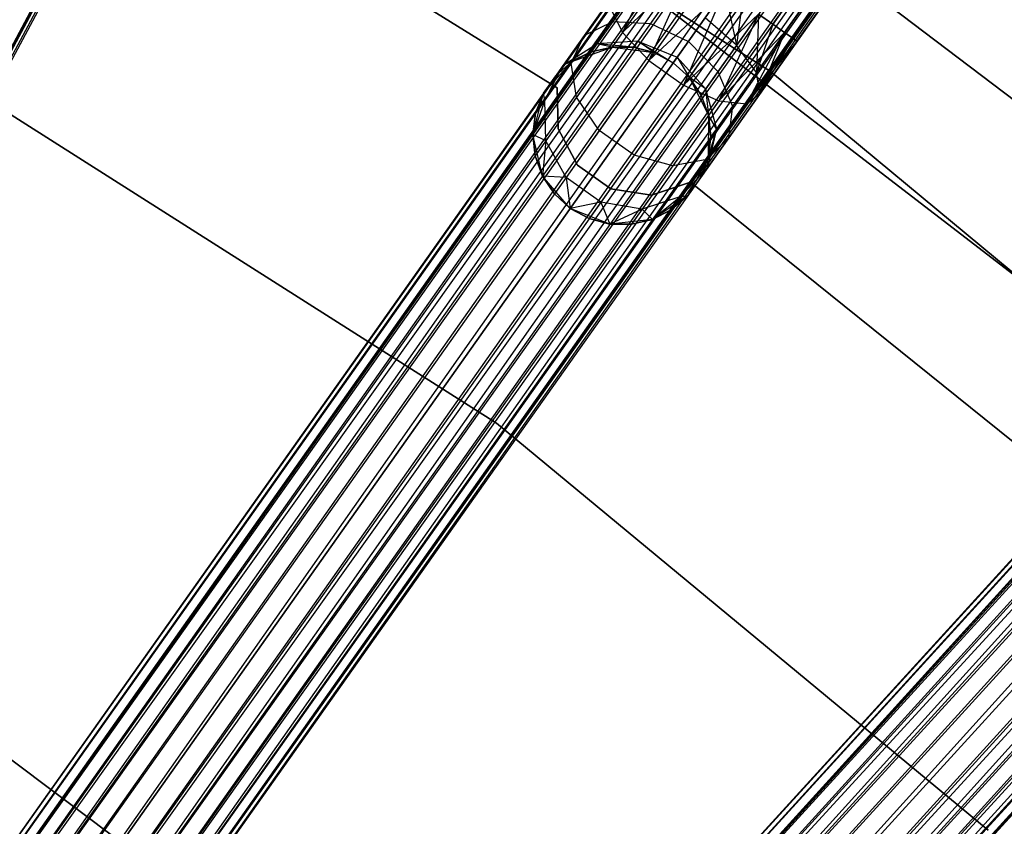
# Model space of a CAD drawing. Extents: x -189 to 189, y -189 to 189.
# Tile 300 of 338: x 28.16 to 39.21, y 41.53 to 50.58. Entities that reach past the tile are written whole.
import ezdxf

# ---------------------------------------------------------------- set-up
doc = ezdxf.new("R2010")
doc.units = 0
doc.header["$LTSCALE"] = 25.4
doc.layers.get('0').update_dxf_attribs({"linetype": 'CONTINUOUS'})

# ---------------------------------------------------------------- blocks, each defined once
blk = doc.blocks.new('NL2500012474_STL')
at = {"color": 0}
for p, q in [((271.737, 148.047, 176.932), (212.584, 37.655, 177.145)), ((271.737, 148.047, 176.932), (212.584, 37.655, 177.145)), ((271.835, 147.994, 177.855), (212.584, 37.655, 177.855)), ((271.835, 147.994, 177.855), (212.584, 37.655, 177.855)), ((271.886, 147.967, 177.379), (212.584, 37.655, 177.855)), ((271.886, 147.967, 177.379), (212.584, 37.655, 177.855)), ((271.737, 148.047, 176.932), (212.635, 37.627, 177.379)), ((271.737, 148.047, 176.932), (212.635, 37.627, 177.379)), ((271.886, 147.967, 177.379), (212.635, 37.627, 177.379)), ((271.886, 147.967, 177.379), (212.635, 37.627, 177.621)), ((271.886, 147.967, 177.379), (212.635, 37.627, 177.379)), ((271.886, 147.967, 177.379), (212.635, 37.627, 177.621)), ((287.839, 138.091, 177.379), (215.478, 35.869, 177.621)), ((287.839, 138.091, 177.379), (215.478, 35.869, 177.379)), ((287.839, 138.091, 177.379), (215.478, 35.869, 177.621)), ((287.839, 138.091, 177.379), (215.478, 35.869, 177.379)), ((287.886, 138.058, 177.855), (215.478, 35.869, 177.621)), ((287.886, 138.058, 177.855), (215.478, 35.869, 177.621)), ((215.525, 35.836, 177.145), (287.839, 138.091, 177.379)), ((215.525, 35.836, 177.145), (287.839, 138.091, 177.379)), ((287.886, 138.058, 177.855), (215.525, 35.836, 177.855)), ((287.886, 138.058, 177.855), (215.525, 35.836, 177.855)), ((215.616, 35.771, 176.932), (287.839, 138.091, 177.379)), ((215.616, 35.771, 176.932), (287.839, 138.091, 177.379)), ((287.886, 138.058, 177.855), (215.616, 35.771, 178.068)), ((287.886, 138.058, 177.855), (215.616, 35.771, 178.068)), ((215.616, 35.771, 176.932), (287.978, 137.993, 176.932)), ((215.616, 35.771, 176.932), (287.978, 137.993, 176.932)), ((215.747, 35.679, 176.751), (287.978, 137.993, 176.932)), ((215.747, 35.679, 176.751), (287.978, 137.993, 176.932)), ((215.909, 35.564, 176.615), (287.978, 137.993, 176.932)), ((215.909, 35.564, 176.615), (287.978, 137.993, 176.932)), ((288.108, 137.901, 178.249), (215.616, 35.771, 178.068)), ((288.108, 137.901, 178.249), (215.616, 35.771, 178.068)), ((288.108, 137.901, 178.249), (215.747, 35.679, 178.249)), ((288.108, 137.901, 178.249), (215.747, 35.679, 178.249)), ((288.27, 137.786, 176.615), (215.909, 35.564, 176.615)), ((288.27, 137.786, 176.615), (215.909, 35.564, 176.615)), ((216.093, 35.434, 176.529), (288.27, 137.786, 176.615)), ((216.093, 35.434, 176.529), (288.27, 137.786, 176.615)), ((216.288, 35.296, 176.5), (288.27, 137.786, 176.615)), ((216.288, 35.296, 176.5), (288.27, 137.786, 176.615)), ((288.454, 137.656, 178.471), (215.747, 35.679, 178.249)), ((288.454, 137.656, 178.471), (215.747, 35.679, 178.249)), ((288.454, 137.656, 178.471), (215.909, 35.564, 178.385)), ((288.454, 137.656, 178.471), (215.909, 35.564, 178.385)), ((288.454, 137.656, 178.471), (216.093, 35.434, 178.471)), ((288.454, 137.656, 178.471), (216.093, 35.434, 178.471)), ((288.649, 137.518, 178.5), (216.288, 35.296, 178.5)), ((288.649, 137.518, 178.5), (216.288, 35.296, 178.5)), ((216.288, 35.296, 176.5), (288.649, 137.518, 176.5)), ((216.288, 35.296, 176.5), (288.649, 137.518, 176.5)), ((216.483, 35.158, 176.529), (288.649, 137.518, 176.5)), ((216.483, 35.158, 176.529), (288.649, 137.518, 176.5)), ((216.667, 35.027, 176.615), (288.649, 137.518, 176.5)), ((216.667, 35.027, 176.615), (288.649, 137.518, 176.5)), ((288.845, 137.379, 178.471), (216.483, 35.158, 178.471)), ((288.845, 137.379, 178.471), (216.483, 35.158, 178.471)), ((289.029, 137.249, 176.615), (216.667, 35.027, 176.615)), ((289.029, 137.249, 176.615), (216.667, 35.027, 176.615)), ((289.029, 137.249, 176.615), (216.829, 34.913, 176.751)), ((289.029, 137.249, 176.615), (216.829, 34.913, 176.751)), ((289.029, 137.249, 176.615), (216.96, 34.82, 176.932)), ((289.029, 137.249, 176.615), (216.96, 34.82, 176.932)), ((289.19, 137.135, 178.249), (216.483, 35.158, 178.471)), ((289.19, 137.135, 178.249), (216.483, 35.158, 178.471)), ((289.19, 137.135, 178.249), (216.667, 35.027, 178.385)), ((289.19, 137.135, 178.249), (216.667, 35.027, 178.385)), ((289.19, 137.135, 178.249), (216.829, 34.913, 178.249)), ((289.19, 137.135, 178.249), (216.829, 34.913, 178.249)), ((289.321, 137.042, 176.932), (216.96, 34.82, 176.932)), ((289.321, 137.042, 176.932), (216.96, 34.82, 176.932)), ((289.321, 137.042, 176.932), (217.051, 34.756, 177.145)), ((289.321, 137.042, 176.932), (217.051, 34.756, 177.145)), ((289.321, 137.042, 176.932), (217.098, 34.722, 177.379)), ((289.321, 137.042, 176.932), (217.098, 34.722, 177.379)), ((289.412, 136.977, 177.855), (216.829, 34.913, 178.249)), ((289.412, 136.977, 177.855), (216.829, 34.913, 178.249)), ((289.412, 136.977, 177.855), (216.96, 34.82, 178.068)), ((289.412, 136.977, 177.855), (216.96, 34.82, 178.068)), ((289.412, 136.977, 177.855), (217.051, 34.756, 177.855)), ((289.412, 136.977, 177.855), (217.051, 34.756, 177.855)), ((289.46, 136.944, 177.379), (217.051, 34.756, 177.855)), ((289.46, 136.944, 177.379), (217.051, 34.756, 177.855)), ((289.46, 136.944, 177.379), (217.098, 34.722, 177.379)), ((289.46, 136.944, 177.379), (217.098, 34.722, 177.621)), ((289.46, 136.944, 177.379), (217.098, 34.722, 177.379)), ((289.46, 136.944, 177.379), (217.098, 34.722, 177.621)), ((227.922, 50.584, 26.751), (284.746, 130.856, 26.751)), ((227.922, 50.584, 26.751), (284.746, 130.856, 26.751)), ((228.053, 50.491, 26.932), (284.746, 130.856, 26.751)), ((228.053, 50.491, 26.932), (284.746, 130.856, 26.751)), ((227.922, 50.584, 28.249), (284.877, 130.764, 28.068)), ((227.922, 50.584, 28.249), (284.877, 130.764, 28.068)), ((228.053, 50.491, 28.068), (284.877, 130.764, 28.068)), ((228.053, 50.491, 28.068), (284.877, 130.764, 28.068)), ((228.053, 50.491, 26.932), (284.968, 130.699, 27.145)), ((228.053, 50.491, 26.932), (284.968, 130.699, 27.145)), ((228.053, 50.491, 28.068), (285.015, 130.666, 27.621)), ((228.053, 50.491, 28.068), (285.015, 130.666, 27.621)), ((228.144, 50.427, 27.145), (284.968, 130.699, 27.145)), ((228.144, 50.427, 27.145), (284.968, 130.699, 27.145)), ((228.144, 50.427, 27.855), (285.015, 130.666, 27.621)), ((228.144, 50.427, 27.855), (285.015, 130.666, 27.621)), ((228.191, 50.393, 27.621), (284.968, 130.699, 27.145)), ((228.191, 50.393, 27.621), (284.968, 130.699, 27.145)), ((228.191, 50.393, 27.379), (284.968, 130.699, 27.145)), ((228.191, 50.393, 27.379), (284.968, 130.699, 27.145)), ((228.191, 50.393, 27.621), (285.015, 130.666, 27.621)), ((228.191, 50.393, 27.621), (285.015, 130.666, 27.621)), ((304.078, 125.183, 177.379), (219.703, 32.628, 177.621)), ((304.078, 125.183, 177.379), (219.703, 32.628, 177.379)), ((304.078, 125.183, 177.379), (219.703, 32.628, 177.621)), ((304.078, 125.183, 177.379), (219.703, 32.628, 177.379)), ((304.121, 125.144, 177.855), (219.703, 32.628, 177.621)), ((304.121, 125.144, 177.855), (219.703, 32.628, 177.621)), ((219.746, 32.59, 177.145), (304.078, 125.183, 177.379)), ((219.746, 32.59, 177.145), (304.078, 125.183, 177.379)), ((304.121, 125.144, 177.855), (219.746, 32.59, 177.855)), ((304.121, 125.144, 177.855), (219.746, 32.59, 177.855)), ((219.829, 32.514, 176.932), (304.078, 125.183, 177.379)), ((219.829, 32.514, 176.932), (304.078, 125.183, 177.379)), ((304.121, 125.144, 177.855), (219.829, 32.514, 178.068)), ((304.121, 125.144, 177.855), (219.829, 32.514, 178.068)), ((219.829, 32.514, 176.932), (304.203, 125.069, 176.932)), ((219.829, 32.514, 176.932), (304.203, 125.069, 176.932)), ((219.947, 32.406, 176.751), (304.203, 125.069, 176.932)), ((219.947, 32.406, 176.751), (304.203, 125.069, 176.932)), ((220.093, 32.273, 176.615), (304.203, 125.069, 176.932)), ((220.093, 32.273, 176.615), (304.203, 125.069, 176.932)), ((304.322, 124.961, 178.249), (219.829, 32.514, 178.068)), ((304.322, 124.961, 178.249), (219.829, 32.514, 178.068)), ((304.322, 124.961, 178.249), (219.947, 32.406, 178.249)), ((304.322, 124.961, 178.249), (219.947, 32.406, 178.249)), ((304.468, 124.827, 176.615), (220.093, 32.273, 176.615)), ((304.468, 124.827, 176.615), (220.093, 32.273, 176.615)), ((220.26, 32.121, 176.529), (304.468, 124.827, 176.615)), ((220.26, 32.121, 176.529), (304.468, 124.827, 176.615)), ((220.437, 31.96, 176.5), (304.468, 124.827, 176.615)), ((220.437, 31.96, 176.5), (304.468, 124.827, 176.615)), ((304.635, 124.676, 178.471), (219.947, 32.406, 178.249)), ((304.635, 124.676, 178.471), (219.947, 32.406, 178.249)), ((304.635, 124.676, 178.471), (220.093, 32.273, 178.385)), ((304.635, 124.676, 178.471), (220.093, 32.273, 178.385)), ((304.635, 124.676, 178.471), (220.26, 32.121, 178.471)), ((304.635, 124.676, 178.471), (220.26, 32.121, 178.471)), ((304.812, 124.514, 178.5), (220.437, 31.96, 178.5)), ((304.812, 124.514, 178.5), (220.437, 31.96, 178.5)), ((220.437, 31.96, 176.5), (304.812, 124.514, 176.5)), ((220.437, 31.96, 176.5), (304.812, 124.514, 176.5)), ((220.614, 31.798, 176.529), (304.812, 124.514, 176.5)), ((220.614, 31.798, 176.529), (304.812, 124.514, 176.5)), ((220.78, 31.647, 176.615), (304.812, 124.514, 176.5)), ((220.78, 31.647, 176.615), (304.812, 124.514, 176.5)), ((304.988, 124.353, 178.471), (220.614, 31.798, 178.471)), ((304.988, 124.353, 178.471), (220.614, 31.798, 178.471)), ((305.155, 124.201, 176.615), (220.78, 31.647, 176.615)), ((305.155, 124.201, 176.615), (220.78, 31.647, 176.615)), ((305.155, 124.201, 176.615), (220.927, 31.513, 176.751)), ((305.155, 124.201, 176.615), (220.927, 31.513, 176.751)), ((305.155, 124.201, 176.615), (221.045, 31.405, 176.932)), ((305.155, 124.201, 176.615), (221.045, 31.405, 176.932)), ((305.302, 124.068, 178.249), (220.614, 31.798, 178.471)), ((305.302, 124.068, 178.249), (220.614, 31.798, 178.471)), ((305.302, 124.068, 178.249), (220.78, 31.647, 178.385)), ((305.302, 124.068, 178.249), (220.78, 31.647, 178.385)), ((305.302, 124.068, 178.249), (220.927, 31.513, 178.249)), ((305.302, 124.068, 178.249), (220.927, 31.513, 178.249)), ((305.503, 123.884, 177.855), (220.927, 31.513, 178.249)), ((305.503, 123.884, 177.855), (220.927, 31.513, 178.249)), ((305.42, 123.96, 176.932), (221.045, 31.405, 176.932)), ((305.42, 123.96, 176.932), (221.045, 31.405, 176.932)), ((305.503, 123.884, 177.855), (221.045, 31.405, 178.068)), ((305.503, 123.884, 177.855), (221.045, 31.405, 178.068)), ((305.42, 123.96, 176.932), (221.128, 31.33, 177.145)), ((305.42, 123.96, 176.932), (221.128, 31.33, 177.145)), ((305.503, 123.884, 177.855), (221.128, 31.33, 177.855)), ((305.503, 123.884, 177.855), (221.128, 31.33, 177.855)), ((305.545, 123.846, 177.379), (221.128, 31.33, 177.855)), ((305.545, 123.846, 177.379), (221.128, 31.33, 177.855)), ((221.466, 54.17, 26.5), (227.895, 50.055, 26.5)), ((227.895, 50.055, 17), (221.466, 54.17, 17)), ((227.895, 50.055, 17), (221.466, 54.17, 17)), ((221.466, 54.17, 26.5), (227.895, 50.055, 26.5)), ((220.727, 52.826, 22), (225.499, 49.871, 22)), ((225.499, 49.871, 20), (220.727, 52.826, 20)), ((225.499, 49.871, 20), (220.727, 52.826, 20)), ((220.727, 52.826, 22), (225.499, 49.871, 22)), ((232.67, 48.183, 26.5), (226.56, 52.816, 26.5)), ((226.56, 52.816, 17), (232.67, 48.183, 17)), ((232.67, 48.183, 26.5), (226.56, 52.816, 26.5)), ((226.56, 52.816, 17), (232.67, 48.183, 17)), ((226.709, 51.442, 28.068), (226.232, 50.491, 28.039)), ((226.709, 51.442, 28.068), (226.232, 50.491, 28.039)), ((226.06, 51.285, 20), (231.989, 46.723, 20)), ((231.989, 46.723, 19), (226.06, 51.285, 19)), ((226.06, 51.285, 20), (231.989, 46.723, 20)), ((231.989, 46.723, 19), (226.06, 51.285, 19)), ((226.84, 51.35, 28.249), (226.232, 50.491, 28.039)), ((226.84, 51.35, 28.249), (226.232, 50.491, 28.039)), ((227.002, 51.235, 28.385), (226.232, 50.491, 28.039)), ((227.002, 51.235, 28.385), (226.232, 50.491, 28.039)), ((227.002, 51.235, 28.385), (226.529, 50.177, 28.245)), ((227.002, 51.235, 28.385), (226.529, 50.177, 28.245)), ((227.186, 51.105, 28.471), (226.529, 50.177, 28.245)), ((227.186, 51.105, 28.471), (226.529, 50.177, 28.245)), ((226.155, 50.953, 27.236), (225.803, 50.456, 26.829)), ((226.155, 50.953, 27.236), (225.803, 50.456, 26.829)), ((226.393, 50.995, 26.823), (226.124, 50.616, 26.513)), ((226.393, 50.995, 26.823), (226.124, 50.616, 26.513)), ((227.381, 50.967, 28.5), (226.529, 50.177, 28.245)), ((227.381, 50.967, 28.5), (226.529, 50.177, 28.245)), ((227.381, 50.967, 28.5), (226.92, 49.901, 28.245)), ((227.381, 50.967, 28.5), (226.92, 49.901, 28.245)), ((227.381, 50.967, 26.5), (227.514, 50.35, 26.53)), ((227.381, 50.967, 26.5), (227.514, 50.35, 26.53)), ((226.755, 50.887, 26.53), (226.547, 50.592, 26.288)), ((226.755, 50.887, 26.53), (226.547, 50.592, 26.288)), ((226.097, 50.772, 27.675), (225.656, 50.148, 27.165)), ((226.097, 50.772, 27.675), (225.656, 50.148, 27.165)), ((226.097, 50.772, 27.675), (226.232, 50.491, 28.039)), ((226.097, 50.772, 27.675), (226.232, 50.491, 28.039)), ((227.576, 50.829, 28.471), (226.92, 49.901, 28.245)), ((227.576, 50.829, 28.471), (226.92, 49.901, 28.245)), ((227.576, 50.829, 26.529), (227.514, 50.35, 26.53)), ((227.576, 50.829, 26.529), (227.514, 50.35, 26.53)), ((225.803, 50.456, 26.829), (226.124, 50.616, 26.513)), ((225.803, 50.456, 26.829), (226.124, 50.616, 26.513)), ((226.124, 50.616, 26.513), (225.945, 50.363, 26.048)), ((226.124, 50.616, 26.513), (225.945, 50.363, 26.048)), ((226.124, 50.616, 26.513), (226.547, 50.592, 26.288)), ((226.124, 50.616, 26.513), (226.547, 50.592, 26.288)), ((227.76, 50.698, 28.385), (226.92, 49.901, 28.245)), ((227.76, 50.698, 28.385), (226.92, 49.901, 28.245)), ((226.973, 50.39, 26.207), (227.16, 50.654, 26.424)), ((226.973, 50.39, 26.207), (227.16, 50.654, 26.424)), ((227.514, 50.35, 26.53), (227.16, 50.654, 26.424)), ((227.514, 50.35, 26.53), (227.16, 50.654, 26.424)), ((227.76, 50.698, 28.385), (227.315, 49.725, 28.039)), ((227.76, 50.698, 28.385), (227.315, 49.725, 28.039)), ((227.76, 50.698, 26.615), (227.514, 50.35, 26.53)), ((227.76, 50.698, 26.615), (227.514, 50.35, 26.53)), ((227.76, 50.698, 26.615), (227.736, 50.044, 26.823)), ((227.76, 50.698, 26.615), (227.736, 50.044, 26.823)), ((227.76, 50.698, 28.385), (227.922, 50.584, 28.249)), ((227.922, 50.584, 26.751), (227.76, 50.698, 26.615)), ((227.922, 50.584, 26.751), (227.76, 50.698, 26.615)), ((227.76, 50.698, 28.385), (227.922, 50.584, 28.249)), ((226.547, 50.592, 26.288), (226.407, 50.395, 25.927)), ((226.547, 50.592, 26.288), (226.407, 50.395, 25.927)), ((226.547, 50.592, 26.288), (226.973, 50.39, 26.207)), ((226.547, 50.592, 26.288), (226.973, 50.39, 26.207)), ((227.922, 50.584, 28.249), (227.315, 49.725, 28.039)), ((227.922, 50.584, 28.249), (227.315, 49.725, 28.039)), ((227.922, 50.584, 26.751), (227.736, 50.044, 26.823)), ((227.922, 50.584, 26.751), (227.736, 50.044, 26.823)), ((227.922, 50.584, 28.249), (228.053, 50.491, 28.068)), ((228.053, 50.491, 26.932), (227.922, 50.584, 26.751)), ((228.053, 50.491, 26.932), (227.922, 50.584, 26.751)), ((227.922, 50.584, 28.249), (228.053, 50.491, 28.068)), ((225.803, 50.456, 26.829), (225.568, 50.123, 26.219)), ((225.803, 50.456, 26.829), (225.568, 50.123, 26.219)), ((225.656, 50.148, 27.165), (225.803, 50.456, 26.829)), ((225.656, 50.148, 27.165), (225.803, 50.456, 26.829)), ((226.232, 50.491, 28.039), (225.717, 49.764, 27.443)), ((226.232, 50.491, 28.039), (225.717, 49.764, 27.443)), ((226.407, 50.395, 25.927), (225.945, 50.363, 26.048)), ((226.407, 50.395, 25.927), (225.945, 50.363, 26.048)), ((226.232, 50.491, 28.039), (226.529, 50.177, 28.245)), ((226.232, 50.491, 28.039), (226.529, 50.177, 28.245)), ((226.358, 50.326, 25.5), (226.407, 50.395, 25.927)), ((226.358, 50.326, 25.5), (226.407, 50.395, 25.927)), ((226.591, 50.265, 25.5), (226.407, 50.395, 25.927)), ((226.407, 50.395, 25.927), (226.803, 50.151, 25.5)), ((226.591, 50.265, 25.5), (226.407, 50.395, 25.927)), ((226.407, 50.395, 25.927), (226.803, 50.151, 25.5)), ((226.407, 50.395, 25.927), (226.847, 50.213, 25.883)), ((226.407, 50.395, 25.927), (226.847, 50.213, 25.883)), ((226.847, 50.213, 25.883), (226.973, 50.39, 26.207)), ((226.847, 50.213, 25.883), (226.973, 50.39, 26.207)), ((226.973, 50.39, 26.207), (227.305, 50.055, 26.288)), ((226.973, 50.39, 26.207), (227.305, 50.055, 26.288)), ((228.053, 50.491, 28.068), (227.315, 49.725, 28.039)), ((228.053, 50.491, 28.068), (227.315, 49.725, 28.039)), ((228.053, 50.491, 28.068), (227.624, 49.691, 27.675)), ((228.053, 50.491, 28.068), (227.624, 49.691, 27.675)), ((228.144, 50.427, 27.855), (227.624, 49.691, 27.675)), ((228.144, 50.427, 27.855), (227.624, 49.691, 27.675)), ((228.191, 50.393, 27.621), (227.624, 49.691, 27.675)), ((228.191, 50.393, 27.621), (227.624, 49.691, 27.675)), ((228.053, 50.491, 26.932), (227.736, 50.044, 26.823)), ((228.053, 50.491, 26.932), (227.736, 50.044, 26.823)), ((228.053, 50.491, 26.932), (227.776, 49.806, 27.236)), ((228.053, 50.491, 26.932), (227.776, 49.806, 27.236)), ((228.144, 50.427, 27.145), (227.776, 49.806, 27.236)), ((228.144, 50.427, 27.145), (227.776, 49.806, 27.236)), ((228.191, 50.393, 27.621), (227.776, 49.806, 27.236)), ((228.191, 50.393, 27.379), (227.776, 49.806, 27.236)), ((228.191, 50.393, 27.379), (227.776, 49.806, 27.236)), ((228.191, 50.393, 27.621), (227.776, 49.806, 27.236)), ((228.053, 50.491, 28.068), (228.144, 50.427, 27.855)), ((228.144, 50.427, 27.145), (228.053, 50.491, 26.932)), ((228.144, 50.427, 27.145), (228.053, 50.491, 26.932)), ((228.053, 50.491, 28.068), (228.144, 50.427, 27.855)), ((228.144, 50.427, 27.855), (228.191, 50.393, 27.621)), ((228.191, 50.393, 27.379), (228.144, 50.427, 27.145)), ((228.191, 50.393, 27.379), (228.144, 50.427, 27.145)), ((228.144, 50.427, 27.855), (228.191, 50.393, 27.621)), ((225.568, 50.123, 26.219), (225.945, 50.363, 26.048)), ((225.568, 50.123, 26.219), (225.945, 50.363, 26.048)), ((225.667, 50.164, 20), (226.117, 50.328, 20)), ((225.667, 50.164, 20), (226.117, 50.328, 20)), ((225.945, 50.363, 26.048), (225.882, 50.274, 25.5)), ((225.945, 50.363, 26.048), (225.882, 50.274, 25.5)), ((226.117, 50.328, 25.5), (225.882, 50.274, 25.5)), ((225.882, 50.274, 25.5), (226.117, 50.328, 20)), ((225.882, 50.274, 25.5), (226.117, 50.328, 20)), ((226.117, 50.328, 25.5), (225.882, 50.274, 25.5)), ((226.358, 50.326, 25.5), (225.945, 50.363, 26.048)), ((226.358, 50.326, 25.5), (225.945, 50.363, 26.048)), ((226.117, 50.328, 25.5), (225.945, 50.363, 26.048)), ((226.117, 50.328, 25.5), (225.945, 50.363, 26.048)), ((226.117, 50.328, 20), (226.591, 50.265, 20)), ((226.358, 50.326, 25.5), (226.117, 50.328, 25.5)), ((226.117, 50.328, 20), (226.358, 50.326, 25.5)), ((226.117, 50.328, 20), (226.591, 50.265, 20)), ((226.117, 50.328, 25.5), (226.117, 50.328, 20)), ((226.117, 50.328, 25.5), (226.117, 50.328, 20)), ((226.358, 50.326, 25.5), (226.117, 50.328, 25.5)), ((226.117, 50.328, 20), (226.358, 50.326, 25.5)), ((226.591, 50.265, 25.5), (226.358, 50.326, 25.5)), ((226.358, 50.326, 25.5), (226.591, 50.265, 20)), ((226.358, 50.326, 25.5), (226.591, 50.265, 20)), ((226.591, 50.265, 25.5), (226.358, 50.326, 25.5)), ((227.514, 50.35, 26.53), (227.305, 50.055, 26.288)), ((227.514, 50.35, 26.53), (227.305, 50.055, 26.288)), ((227.736, 50.044, 26.823), (227.514, 50.35, 26.53)), ((227.736, 50.044, 26.823), (227.514, 50.35, 26.53)), ((225.882, 50.274, 25.5), (225.568, 50.123, 26.219)), ((225.882, 50.274, 25.5), (225.568, 50.123, 26.219)), ((225.882, 50.274, 25.5), (225.667, 50.164, 25.5)), ((225.667, 50.164, 20), (225.882, 50.274, 25.5)), ((225.882, 50.274, 25.5), (225.667, 50.164, 25.5)), ((225.667, 50.164, 20), (225.882, 50.274, 25.5)), ((226.529, 50.177, 28.245), (225.972, 49.39, 27.601)), ((226.529, 50.177, 28.245), (225.972, 49.39, 27.601)), ((226.529, 50.177, 28.245), (226.92, 49.901, 28.245)), ((226.529, 50.177, 28.245), (226.92, 49.901, 28.245)), ((226.591, 50.265, 20), (226.803, 50.151, 20)), ((226.803, 50.151, 25.5), (226.591, 50.265, 25.5)), ((226.591, 50.265, 25.5), (226.591, 50.265, 20)), ((226.591, 50.265, 25.5), (226.591, 50.265, 20)), ((226.803, 50.151, 25.5), (226.591, 50.265, 25.5)), ((226.591, 50.265, 20), (226.803, 50.151, 20)), ((226.803, 50.151, 25.5), (226.847, 50.213, 25.883)), ((226.803, 50.151, 25.5), (226.847, 50.213, 25.883)), ((226.847, 50.213, 25.883), (226.982, 49.989, 25.5)), ((226.847, 50.213, 25.883), (226.982, 49.989, 25.5)), ((226.847, 50.213, 25.883), (227.166, 49.858, 25.927)), ((226.847, 50.213, 25.883), (227.166, 49.858, 25.927)), ((225.346, 49.81, 20), (225.667, 50.164, 20)), ((225.346, 49.81, 20), (225.667, 50.164, 20)), ((225.568, 50.123, 26.219), (225.346, 49.81, 25.5)), ((225.568, 50.123, 26.219), (225.346, 49.81, 25.5)), ((225.656, 50.148, 27.165), (225.361, 49.731, 26.401)), ((225.656, 50.148, 27.165), (225.361, 49.731, 26.401)), ((225.361, 49.731, 26.401), (225.568, 50.123, 26.219)), ((225.361, 49.731, 26.401), (225.568, 50.123, 26.219)), ((225.667, 50.164, 25.5), (225.485, 50.006, 25.5)), ((225.485, 50.006, 25.5), (225.667, 50.164, 20)), ((225.485, 50.006, 25.5), (225.667, 50.164, 20)), ((225.667, 50.164, 25.5), (225.485, 50.006, 25.5)), ((225.568, 50.123, 26.219), (225.485, 50.006, 25.5)), ((225.568, 50.123, 26.219), (225.485, 50.006, 25.5)), ((225.667, 50.164, 25.5), (225.568, 50.123, 26.219)), ((225.667, 50.164, 25.5), (225.568, 50.123, 26.219)), ((225.717, 49.764, 27.443), (225.656, 50.148, 27.165)), ((225.717, 49.764, 27.443), (225.656, 50.148, 27.165)), ((225.667, 50.164, 25.5), (225.667, 50.164, 20)), ((225.667, 50.164, 25.5), (225.667, 50.164, 20)), ((226.803, 50.151, 20), (226.982, 49.989, 20)), ((226.982, 49.989, 25.5), (226.803, 50.151, 25.5)), ((226.803, 50.151, 25.5), (226.803, 50.151, 20)), ((226.803, 50.151, 25.5), (226.803, 50.151, 20)), ((226.982, 49.989, 25.5), (226.803, 50.151, 25.5)), ((226.803, 50.151, 20), (226.982, 49.989, 20)), ((225.346, 49.81, 20), (225.485, 50.006, 25.5)), ((225.346, 49.81, 20), (225.485, 50.006, 25.5)), ((226.982, 49.989, 20), (227.199, 49.562, 20)), ((227.166, 49.858, 25.927), (226.982, 49.989, 25.5)), ((227.166, 49.858, 25.927), (226.982, 49.989, 25.5)), ((227.117, 49.789, 25.5), (226.982, 49.989, 25.5)), ((226.982, 49.989, 20), (227.117, 49.789, 25.5)), ((226.982, 49.989, 20), (227.199, 49.562, 20)), ((226.982, 49.989, 25.5), (226.982, 49.989, 20)), ((226.982, 49.989, 25.5), (226.982, 49.989, 20)), ((227.117, 49.789, 25.5), (226.982, 49.989, 25.5)), ((226.982, 49.989, 20), (227.117, 49.789, 25.5)), ((227.305, 50.055, 26.288), (227.166, 49.858, 25.927)), ((227.305, 50.055, 26.288), (227.166, 49.858, 25.927)), ((227.305, 50.055, 26.288), (227.468, 49.665, 26.513)), ((227.305, 50.055, 26.288), (227.468, 49.665, 26.513)), ((227.736, 50.044, 26.823), (227.468, 49.665, 26.513)), ((227.736, 50.044, 26.823), (227.468, 49.665, 26.513)), ((227.776, 49.806, 27.236), (227.736, 50.044, 26.823)), ((227.776, 49.806, 27.236), (227.736, 50.044, 26.823)), ((227.895, 50.055, 26.5), (233.769, 45.18, 26.5)), ((233.769, 45.18, 17), (227.895, 50.055, 17)), ((227.895, 50.055, 17), (227.895, 50.055, 26.5)), ((227.895, 50.055, 17), (227.895, 50.055, 26.5)), ((233.769, 45.18, 17), (227.895, 50.055, 17)), ((227.895, 50.055, 26.5), (233.769, 45.18, 26.5)), ((224.821, 46.108, 20), (218.777, 49.943, 20)), ((218.777, 49.943, 22), (224.821, 46.108, 22)), ((218.777, 49.943, 22), (224.821, 46.108, 22)), ((224.821, 46.108, 20), (218.777, 49.943, 20)), ((225.499, 49.871, 22), (225.499, 49.871, 20)), ((225.499, 49.871, 22), (225.499, 49.871, 20)), ((225.499, 49.871, 22), (225.511, 49.411, 22)), ((225.511, 49.411, 20), (225.499, 49.871, 20)), ((225.511, 49.411, 20), (225.499, 49.871, 20)), ((225.499, 49.871, 22), (225.511, 49.411, 22)), ((226.92, 49.901, 28.245), (226.363, 49.114, 27.601)), ((226.92, 49.901, 28.245), (226.363, 49.114, 27.601)), ((226.92, 49.901, 28.245), (227.315, 49.725, 28.039)), ((226.92, 49.901, 28.245), (227.315, 49.725, 28.039)), ((227.166, 49.858, 25.927), (227.117, 49.789, 25.5)), ((227.166, 49.858, 25.927), (227.117, 49.789, 25.5)), ((227.166, 49.858, 25.927), (227.199, 49.562, 25.5)), ((227.166, 49.858, 25.927), (227.199, 49.562, 25.5)), ((227.166, 49.858, 25.927), (227.289, 49.412, 26.048)), ((227.166, 49.858, 25.927), (227.289, 49.412, 26.048)), ((225.226, 49.346, 20), (225.346, 49.81, 20)), ((225.226, 49.346, 20), (225.346, 49.81, 20)), ((225.361, 49.731, 26.401), (225.226, 49.346, 25.5)), ((225.361, 49.731, 26.401), (225.226, 49.346, 25.5)), ((225.346, 49.81, 25.5), (225.258, 49.585, 25.5)), ((225.258, 49.585, 25.5), (225.346, 49.81, 20)), ((225.258, 49.585, 25.5), (225.346, 49.81, 20)), ((225.346, 49.81, 25.5), (225.258, 49.585, 25.5)), ((225.361, 49.731, 26.401), (225.258, 49.585, 25.5)), ((225.361, 49.731, 26.401), (225.258, 49.585, 25.5)), ((225.361, 49.731, 26.401), (225.346, 49.81, 25.5)), ((225.361, 49.731, 26.401), (225.346, 49.81, 25.5)), ((225.346, 49.81, 25.5), (225.346, 49.81, 20)), ((225.346, 49.81, 25.5), (225.346, 49.81, 20)), ((225.373, 49.277, 26.552), (225.361, 49.731, 26.401)), ((225.373, 49.277, 26.552), (225.361, 49.731, 26.401)), ((225.717, 49.764, 27.443), (225.373, 49.277, 26.552)), ((225.717, 49.764, 27.443), (225.373, 49.277, 26.552)), ((225.972, 49.39, 27.601), (225.717, 49.764, 27.443)), ((225.972, 49.39, 27.601), (225.717, 49.764, 27.443)), ((227.315, 49.725, 28.039), (226.799, 48.997, 27.443)), ((227.315, 49.725, 28.039), (226.799, 48.997, 27.443)), ((227.199, 49.562, 25.5), (227.117, 49.789, 25.5)), ((227.117, 49.789, 25.5), (227.199, 49.562, 20)), ((227.117, 49.789, 25.5), (227.199, 49.562, 20)), ((227.199, 49.562, 25.5), (227.117, 49.789, 25.5)), ((227.315, 49.725, 28.039), (227.624, 49.691, 27.675)), ((227.315, 49.725, 28.039), (227.624, 49.691, 27.675)), ((227.776, 49.806, 27.236), (227.424, 49.309, 26.829)), ((227.776, 49.806, 27.236), (227.424, 49.309, 26.829)), ((227.624, 49.691, 27.675), (227.776, 49.806, 27.236)), ((227.624, 49.691, 27.675), (227.776, 49.806, 27.236)), ((227.624, 49.691, 27.675), (227.182, 49.068, 27.165)), ((227.624, 49.691, 27.675), (227.182, 49.068, 27.165)), ((227.468, 49.665, 26.513), (227.289, 49.412, 26.048)), ((227.468, 49.665, 26.513), (227.289, 49.412, 26.048)), ((227.468, 49.665, 26.513), (227.424, 49.309, 26.829)), ((227.468, 49.665, 26.513), (227.424, 49.309, 26.829)), ((225.258, 49.585, 25.5), (225.226, 49.346, 25.5)), ((225.226, 49.346, 20), (225.258, 49.585, 25.5)), ((225.258, 49.585, 25.5), (225.226, 49.346, 25.5)), ((225.226, 49.346, 20), (225.258, 49.585, 25.5)), ((227.199, 49.562, 20), (227.194, 49.084, 20)), ((227.199, 49.562, 20), (227.194, 49.084, 20)), ((227.289, 49.412, 26.048), (227.199, 49.562, 25.5)), ((227.289, 49.412, 26.048), (227.199, 49.562, 25.5)), ((227.226, 49.323, 25.5), (227.199, 49.562, 25.5)), ((227.199, 49.562, 20), (227.226, 49.323, 25.5)), ((227.199, 49.562, 25.5), (227.199, 49.562, 20)), ((227.199, 49.562, 25.5), (227.199, 49.562, 20)), ((227.226, 49.323, 25.5), (227.199, 49.562, 25.5)), ((227.199, 49.562, 20), (227.226, 49.323, 25.5)), ((225.511, 49.411, 22), (225.511, 49.411, 20)), ((225.511, 49.411, 22), (225.511, 49.411, 20)), ((225.511, 49.411, 22), (225.727, 49.004, 22)), ((225.727, 49.004, 20), (225.511, 49.411, 20)), ((225.727, 49.004, 20), (225.511, 49.411, 20)), ((225.511, 49.411, 22), (225.727, 49.004, 22)), ((227.289, 49.412, 26.048), (227.188, 48.976, 26.219)), ((227.289, 49.412, 26.048), (227.188, 48.976, 26.219)), ((227.289, 49.412, 26.048), (227.194, 49.084, 25.5)), ((227.289, 49.412, 26.048), (227.194, 49.084, 25.5)), ((227.289, 49.412, 26.048), (227.226, 49.323, 25.5)), ((227.289, 49.412, 26.048), (227.226, 49.323, 25.5)), ((225.335, 48.88, 20), (225.226, 49.346, 20)), ((225.373, 49.277, 26.552), (225.226, 49.346, 25.5)), ((225.226, 49.346, 25.5), (225.252, 49.107, 25.5)), ((225.373, 49.277, 26.552), (225.226, 49.346, 25.5)), ((225.252, 49.107, 25.5), (225.226, 49.346, 20)), ((225.335, 48.88, 20), (225.226, 49.346, 20)), ((225.252, 49.107, 25.5), (225.226, 49.346, 20)), ((225.226, 49.346, 25.5), (225.252, 49.107, 25.5)), ((225.226, 49.346, 25.5), (225.226, 49.346, 20)), ((225.226, 49.346, 25.5), (225.226, 49.346, 20)), ((225.972, 49.39, 27.601), (225.6, 48.865, 26.637)), ((225.972, 49.39, 27.601), (225.6, 48.865, 26.637)), ((226.363, 49.114, 27.601), (225.972, 49.39, 27.601)), ((226.363, 49.114, 27.601), (225.972, 49.39, 27.601)), ((227.424, 49.309, 26.829), (227.182, 49.068, 27.165)), ((227.424, 49.309, 26.829), (227.182, 49.068, 27.165)), ((227.424, 49.309, 26.829), (227.188, 48.976, 26.219)), ((227.424, 49.309, 26.829), (227.188, 48.976, 26.219)), ((227.194, 49.084, 25.5), (227.226, 49.323, 25.5)), ((227.226, 49.323, 25.5), (227.194, 49.084, 20)), ((227.226, 49.323, 25.5), (227.194, 49.084, 20)), ((227.194, 49.084, 25.5), (227.226, 49.323, 25.5)), ((225.373, 49.277, 26.552), (225.252, 49.107, 25.5)), ((225.373, 49.277, 26.552), (225.252, 49.107, 25.5)), ((225.373, 49.277, 26.552), (225.335, 48.88, 25.5)), ((225.373, 49.277, 26.552), (225.335, 48.88, 25.5)), ((225.6, 48.865, 26.637), (225.373, 49.277, 26.552)), ((225.6, 48.865, 26.637), (225.373, 49.277, 26.552)), ((225.252, 49.107, 25.5), (225.335, 48.88, 25.5)), ((225.335, 48.88, 20), (225.252, 49.107, 25.5)), ((225.252, 49.107, 25.5), (225.335, 48.88, 25.5)), ((225.335, 48.88, 20), (225.252, 49.107, 25.5)), ((226.363, 49.114, 27.601), (225.991, 48.588, 26.637)), ((226.363, 49.114, 27.601), (225.991, 48.588, 26.637)), ((226.799, 48.997, 27.443), (226.363, 49.114, 27.601)), ((226.799, 48.997, 27.443), (226.363, 49.114, 27.601)), ((227.182, 49.068, 27.165), (226.799, 48.997, 27.443)), ((227.182, 49.068, 27.165), (226.799, 48.997, 27.443)), ((227.182, 49.068, 27.165), (226.887, 48.651, 26.401)), ((227.182, 49.068, 27.165), (226.887, 48.651, 26.401)), ((227.194, 49.084, 20), (226.966, 48.662, 20)), ((227.194, 49.084, 20), (226.966, 48.662, 20)), ((227.105, 48.859, 25.5), (227.194, 49.084, 25.5)), ((227.194, 49.084, 20), (227.105, 48.859, 25.5)), ((227.105, 48.859, 25.5), (227.194, 49.084, 25.5)), ((227.194, 49.084, 20), (227.105, 48.859, 25.5)), ((227.188, 48.976, 26.219), (227.194, 49.084, 25.5)), ((227.188, 48.976, 26.219), (227.194, 49.084, 25.5)), ((227.194, 49.084, 25.5), (227.194, 49.084, 20)), ((227.194, 49.084, 25.5), (227.194, 49.084, 20)), ((225.727, 49.004, 22), (225.727, 49.004, 20)), ((225.727, 49.004, 22), (225.727, 49.004, 20)), ((225.727, 49.004, 22), (226.104, 48.738, 22)), ((226.104, 48.738, 20), (225.727, 49.004, 20)), ((226.104, 48.738, 20), (225.727, 49.004, 20)), ((225.727, 49.004, 22), (226.104, 48.738, 22)), ((226.799, 48.997, 27.443), (226.455, 48.511, 26.552)), ((226.799, 48.997, 27.443), (226.455, 48.511, 26.552)), ((227.188, 48.976, 26.219), (226.887, 48.651, 26.401)), ((227.188, 48.976, 26.219), (226.887, 48.651, 26.401)), ((227.188, 48.976, 26.219), (226.966, 48.662, 25.5)), ((227.188, 48.976, 26.219), (226.966, 48.662, 25.5)), ((227.188, 48.976, 26.219), (227.105, 48.859, 25.5)), ((227.188, 48.976, 26.219), (227.105, 48.859, 25.5)), ((225.648, 48.518, 20), (225.335, 48.88, 20)), ((225.6, 48.865, 26.637), (225.335, 48.88, 25.5)), ((225.335, 48.88, 25.5), (225.469, 48.68, 25.5)), ((225.6, 48.865, 26.637), (225.335, 48.88, 25.5)), ((225.469, 48.68, 25.5), (225.335, 48.88, 20)), ((225.648, 48.518, 20), (225.335, 48.88, 20)), ((225.469, 48.68, 25.5), (225.335, 48.88, 20)), ((225.335, 48.88, 25.5), (225.469, 48.68, 25.5)), ((225.335, 48.88, 25.5), (225.335, 48.88, 20)), ((225.335, 48.88, 25.5), (225.335, 48.88, 20)), ((225.6, 48.865, 26.637), (225.469, 48.68, 25.5)), ((225.6, 48.865, 26.637), (225.469, 48.68, 25.5)), ((225.991, 48.588, 26.637), (225.6, 48.865, 26.637)), ((225.6, 48.865, 26.637), (225.648, 48.518, 25.5)), ((225.6, 48.865, 26.637), (225.648, 48.518, 25.5)), ((225.991, 48.588, 26.637), (225.6, 48.865, 26.637)), ((227.105, 48.859, 25.5), (226.966, 48.662, 20)), ((227.105, 48.859, 25.5), (226.966, 48.662, 20)), ((226.104, 48.738, 22), (226.104, 48.738, 20)), ((226.104, 48.738, 22), (226.104, 48.738, 20)), ((226.104, 48.738, 22), (226.559, 48.668, 22)), ((226.559, 48.668, 20), (226.104, 48.738, 20)), ((226.559, 48.668, 20), (226.104, 48.738, 20)), ((226.104, 48.738, 22), (226.559, 48.668, 22)), ((226.559, 48.668, 22), (226.998, 48.811, 22)), ((226.998, 48.811, 20), (226.559, 48.668, 20)), ((226.998, 48.811, 20), (226.559, 48.668, 20)), ((226.559, 48.668, 22), (226.998, 48.811, 22)), ((226.998, 48.811, 22), (226.998, 48.811, 20)), ((226.998, 48.811, 22), (231.369, 45.293, 22)), ((231.369, 45.293, 20), (226.998, 48.811, 20)), ((226.998, 48.811, 22), (226.998, 48.811, 20)), ((231.369, 45.293, 20), (226.998, 48.811, 20)), ((226.998, 48.811, 22), (231.369, 45.293, 22)), ((225.469, 48.68, 25.5), (225.648, 48.518, 25.5)), ((225.469, 48.68, 25.5), (225.648, 48.518, 25.5)), ((225.469, 48.68, 25.5), (225.648, 48.518, 20)), ((225.469, 48.68, 25.5), (225.648, 48.518, 20)), ((226.887, 48.651, 26.401), (226.455, 48.511, 26.552)), ((226.887, 48.651, 26.401), (226.455, 48.511, 26.552)), ((226.559, 48.668, 22), (226.559, 48.668, 20)), ((226.559, 48.668, 22), (226.559, 48.668, 20)), ((226.966, 48.662, 20), (226.569, 48.395, 20)), ((226.966, 48.662, 20), (226.569, 48.395, 20)), ((226.887, 48.651, 26.401), (226.569, 48.395, 25.5)), ((226.887, 48.651, 26.401), (226.569, 48.395, 25.5)), ((226.784, 48.505, 25.5), (226.966, 48.662, 25.5)), ((226.966, 48.662, 20), (226.784, 48.505, 25.5)), ((226.784, 48.505, 25.5), (226.966, 48.662, 25.5)), ((226.966, 48.662, 20), (226.784, 48.505, 25.5)), ((226.887, 48.651, 26.401), (226.784, 48.505, 25.5)), ((226.887, 48.651, 26.401), (226.784, 48.505, 25.5)), ((226.887, 48.651, 26.401), (226.966, 48.662, 25.5)), ((226.887, 48.651, 26.401), (226.966, 48.662, 25.5)), ((226.966, 48.662, 25.5), (226.966, 48.662, 20)), ((226.966, 48.662, 25.5), (226.966, 48.662, 20)), ((225.991, 48.588, 26.637), (225.648, 48.518, 25.5)), ((225.991, 48.588, 26.637), (225.648, 48.518, 25.5)), ((226.093, 48.343, 20), (225.648, 48.518, 20)), ((225.648, 48.518, 25.5), (225.86, 48.404, 25.5)), ((226.093, 48.343, 20), (225.648, 48.518, 20)), ((225.86, 48.404, 25.5), (225.648, 48.518, 20)), ((225.648, 48.518, 25.5), (225.86, 48.404, 25.5)), ((225.648, 48.518, 25.5), (225.648, 48.518, 20)), ((225.86, 48.404, 25.5), (225.648, 48.518, 20)), ((225.648, 48.518, 25.5), (225.648, 48.518, 20)), ((225.991, 48.588, 26.637), (225.86, 48.404, 25.5)), ((225.991, 48.588, 26.637), (225.86, 48.404, 25.5)), ((226.455, 48.511, 26.552), (225.991, 48.588, 26.637)), ((225.991, 48.588, 26.637), (226.093, 48.343, 25.5)), ((225.991, 48.588, 26.637), (226.093, 48.343, 25.5)), ((226.455, 48.511, 26.552), (225.991, 48.588, 26.637)), ((226.455, 48.511, 26.552), (226.093, 48.343, 25.5)), ((226.455, 48.511, 26.552), (226.093, 48.343, 25.5)), ((226.455, 48.511, 26.552), (226.334, 48.34, 25.5)), ((226.455, 48.511, 26.552), (226.334, 48.34, 25.5)), ((226.455, 48.511, 26.552), (226.569, 48.395, 25.5)), ((226.455, 48.511, 26.552), (226.569, 48.395, 25.5)), ((225.86, 48.404, 25.5), (226.093, 48.343, 25.5)), ((226.093, 48.343, 20), (225.86, 48.404, 25.5)), ((225.86, 48.404, 25.5), (226.093, 48.343, 25.5)), ((226.093, 48.343, 20), (225.86, 48.404, 25.5)), ((226.569, 48.395, 25.5), (226.784, 48.505, 25.5)), ((226.784, 48.505, 25.5), (226.569, 48.395, 20)), ((226.784, 48.505, 25.5), (226.569, 48.395, 20)), ((226.569, 48.395, 25.5), (226.784, 48.505, 25.5)), ((226.569, 48.395, 20), (226.093, 48.343, 20)), ((226.569, 48.395, 20), (226.093, 48.343, 20)), ((226.093, 48.343, 25.5), (226.334, 48.34, 25.5)), ((226.334, 48.34, 25.5), (226.093, 48.343, 20)), ((226.334, 48.34, 25.5), (226.093, 48.343, 20)), ((226.093, 48.343, 25.5), (226.334, 48.34, 25.5)), ((226.093, 48.343, 25.5), (226.093, 48.343, 20)), ((226.093, 48.343, 25.5), (226.093, 48.343, 20)), ((226.334, 48.34, 25.5), (226.569, 48.395, 25.5)), ((226.569, 48.395, 20), (226.334, 48.34, 25.5)), ((226.334, 48.34, 25.5), (226.569, 48.395, 25.5)), ((226.569, 48.395, 20), (226.334, 48.34, 25.5)), ((226.569, 48.395, 25.5), (226.569, 48.395, 20)), ((226.569, 48.395, 25.5), (226.569, 48.395, 20)), ((230.336, 41.545, 20), (224.821, 46.108, 20)), ((224.821, 46.108, 22), (230.336, 41.545, 22)), ((224.821, 46.108, 22), (230.336, 41.545, 22)), ((224.821, 46.108, 22), (224.821, 46.108, 20)), ((230.336, 41.545, 20), (224.821, 46.108, 20)), ((224.821, 46.108, 22), (224.821, 46.108, 20)), ((219.26, 42.418, 20), (224.17, 38.74, 20)), ((224.17, 38.74, 26.5), (219.26, 42.418, 26.5)), ((219.26, 42.418, 20), (224.17, 38.74, 20)), ((224.17, 38.74, 26.5), (219.26, 42.418, 26.5))]:
    blk.add_line(p, q, dxfattribs=at)

msp = doc.modelspace()

# ---------------------------------------------------------------- block references
at = {"color": 0}
msp.add_blockref('NL2500012474_STL', (-191.311, -0.058, -1716.743), dxfattribs=at)

doc.saveas('drawing.dxf')
